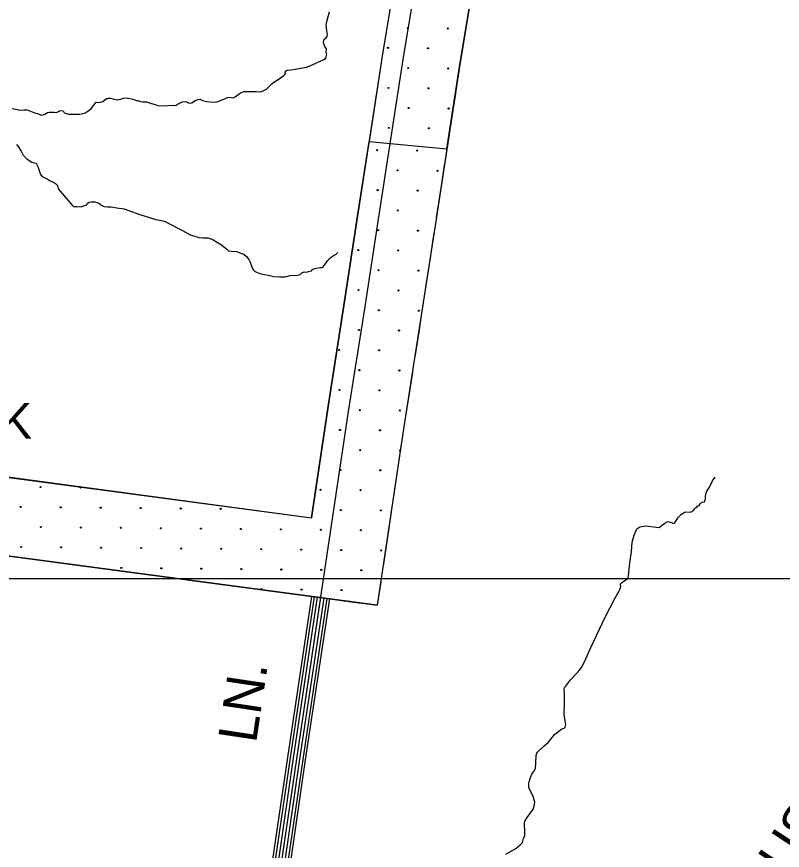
# Model space of a CAD drawing. Extents: x 1551132 to 1791609, y 378168 to 563823.
# Drawn here: x 1625000 to 1632360, y 442743 to 450753 of the extents above; entities that cross this region are included whole.
import ezdxf

# ---------------------------------------------------------------- set-up
doc = ezdxf.new("R2010")
doc.units = 0
for name, color, linetype in [('DESIGN - EROSION CONTROL - Devices', 7, 'Continuous'), ('DESIGN - ROW - Right-of-Way and Easement Labels', 7, 'Continuous'), ('DESIGN - ROW - Right-of-Way Linework', 7, 'Continuous'), ('DESIGN - SCRATCH - User 1', 7, 'Continuous'), ('DESIGN - TRANSPORTATION - Text', 7, 'Continuous'), ('SURVEY - CONTOURS - Index with Text', 7, 'Continuous'), ('SURVEY - DTM - Breaklines', 7, 'Continuous'), ('SURVEY - VEGETATION - Features with Text', 7, 'Continuous')]:
    doc.layers.add(name, color=color, linetype=linetype)

msp = doc.modelspace()

# ---------------------------------------------------------------- linework, layer by layer
at = {"layer": 'DESIGN - EROSION CONTROL - Devices'}
for centre in [(1628760.043, 450643.462), (1628760.043, 450643.462), (1629144.596, 450639.729), (1629144.596, 450639.729), (1628569.634, 450453.052), (1628569.634, 450453.052), (1628954.187, 450449.319), (1628954.187, 450449.319), (1628763.777, 450258.909), (1628763.777, 450258.909), (1629148.33, 450255.176), (1629148.33, 450255.176), (1628573.367, 450068.499), (1628573.367, 450068.499), (1628957.92, 450064.766), (1628957.92, 450064.766), (1628767.51, 449874.356), (1628767.51, 449874.356), (1629152.063, 449870.623), (1629152.063, 449870.623), (1628577.101, 449683.947), (1628577.101, 449683.947), (1628961.654, 449680.213), (1628961.654, 449680.213), (1628465.709, 449470.014), (1628465.709, 449470.014), (1628850.262, 449466.281), (1628850.262, 449466.281), (1628659.853, 449275.871), (1628659.853, 449275.871), (1629044.406, 449272.138), (1629044.406, 449272.138), (1628469.443, 449085.461), (1628469.443, 449085.461), (1628853.996, 449081.728), (1628853.996, 449081.728), (1628663.586, 448891.318), (1628663.586, 448891.318), (1628473.177, 448700.908), (1628473.177, 448700.908), (1628857.729, 448697.175), (1628857.729, 448697.175), (1628282.767, 448510.499), (1628282.767, 448510.499), (1628667.32, 448506.765), (1628667.32, 448506.765), (1628476.91, 448316.356), (1628476.91, 448316.356), (1628861.463, 448312.622), (1628861.463, 448312.622), (1628286.5, 448125.946), (1628286.5, 448125.946), (1628671.053, 448122.212), (1628671.053, 448122.212), (1628480.644, 447931.803), (1628480.644, 447931.803), (1628865.197, 447928.069), (1628865.197, 447928.069), (1628290.234, 447741.393), (1628290.234, 447741.393), (1628674.787, 447737.659), (1628674.787, 447737.659), (1628099.824, 447550.983), (1628099.824, 447550.983), (1628484.377, 447547.25), (1628484.377, 447547.25), (1628293.967, 447356.84), (1628293.967, 447356.84), (1628678.52, 447353.106), (1628678.52, 447353.106), (1628103.558, 447166.43), (1628103.558, 447166.43), (1628488.111, 447162.697), (1628488.111, 447162.697), (1628297.701, 446972.287), (1628297.701, 446972.287), (1628682.254, 446968.553), (1628682.254, 446968.553), (1628107.291, 446781.877), (1628107.291, 446781.877), (1628491.844, 446778.144), (1628491.844, 446778.144), (1628301.434, 446587.734), (1628301.434, 446587.734), (1628111.025, 446397.324), (1628111.025, 446397.324), (1628495.578, 446393.591), (1628495.578, 446393.591), (1625228.744, 446233.049), (1625228.744, 446233.049), (1625613.297, 446229.316), (1625613.297, 446229.316), (1627920.615, 446206.915), (1627920.615, 446206.915), (1628305.168, 446203.181), (1628305.168, 446203.181), (1625038.335, 446042.64), (1625038.335, 446042.64), (1625422.888, 446038.906), (1625422.888, 446038.906), (1625807.441, 446035.172), (1625807.441, 446035.172), (1626191.993, 446031.439), (1626191.993, 446031.439), (1626576.546, 446027.705), (1626576.546, 446027.705), (1626961.099, 446023.972), (1626961.099, 446023.972), (1628114.758, 446012.771), (1628114.758, 446012.771), (1628499.311, 446009.038), (1628499.311, 446009.038), (1625232.478, 445848.496), (1625232.478, 445848.496), (1625617.031, 445844.763), (1625617.031, 445844.763), (1626001.584, 445841.029), (1626001.584, 445841.029), (1626386.137, 445837.296), (1626386.137, 445837.296), (1626770.69, 445833.562), (1626770.69, 445833.562), (1627155.243, 445829.829), (1627155.243, 445829.829), (1627539.796, 445826.095), (1627539.796, 445826.095), (1627924.349, 445822.362), (1627924.349, 445822.362), (1628308.901, 445818.628), (1628308.901, 445818.628), (1625042.068, 445658.087), (1625042.068, 445658.087), (1625426.621, 445654.353), (1625426.621, 445654.353), (1625811.174, 445650.62), (1625811.174, 445650.62), (1626195.727, 445646.886), (1626195.727, 445646.886), (1626580.28, 445643.152), (1626580.28, 445643.152), (1626964.833, 445639.419), (1626964.833, 445639.419), (1627349.386, 445635.685), (1627349.386, 445635.685), (1627733.939, 445631.952), (1627733.939, 445631.952), (1628118.492, 445628.218), (1628118.492, 445628.218), (1628503.045, 445624.485), (1628503.045, 445624.485), (1626005.317, 445456.476), (1626005.317, 445456.476), (1626389.87, 445452.743), (1626389.87, 445452.743), (1626774.423, 445449.009), (1626774.423, 445449.009), (1627158.976, 445445.276), (1627158.976, 445445.276), (1627543.529, 445441.542), (1627543.529, 445441.542), (1627928.082, 445437.809), (1627928.082, 445437.809), (1628312.635, 445434.075), (1628312.635, 445434.075), (1627737.672, 445247.399), (1627737.672, 445247.399), (1628122.225, 445243.665), (1628122.225, 445243.665)]:
    msp.add_circle(centre, 5.28, dxfattribs=at)
for centre, start, end in [((1629048.139, 448887.585), 146.7262889, 195.7368094), ((1628685.987, 446584), 64.8032942, 278.2079907), ((1627353.119, 445251.132), 280.2233027, 244.6006882)]:
    msp.add_arc(centre, 5.28, start, end, dxfattribs=at)
at = {"layer": 'DESIGN - ROW - Right-of-Way Linework'}
msp.add_lwpolyline([(1644023.902, 445351.023), (1620515.237, 445351.01)], dxfattribs=at)
at = {"layer": 'DESIGN - SCRATCH - User 1'}
for points in [[(1628977.159, 453346.674), (1628737.264, 451718.723), (1628519.802, 450413.58), (1628387.221, 449554.066)], [(1628387.221, 449554.066), (1629134.887, 449481.506), (1629260.326, 450294.769), (1629478.205, 451602.404), (1629699.451, 453103.81)], [(1627832.857, 445938.796), (1627989.579, 446988.149), (1628144.917, 447976.491), (1628282.981, 448878.24), (1628387.221, 449554.066)], [(1628387.221, 449554.066), (1629134.887, 449481.506), (1629024.264, 448764.313), (1628886.033, 447861.506), (1628730.911, 446874.521), (1628465.567, 445097.866)], [(1620558.336, 446269.567), (1620736.641, 446893.817), (1627832.857, 445938.796)], [(1628465.567, 445097.866), (1620940.619, 446100.305), (1620890.845, 445822.973)]]:
    msp.add_lwpolyline(points, dxfattribs=at)
at = {"layer": 'DESIGN - TRANSPORTATION - Text'}
for points in [[(1627073.619, 449973.751), (1627099.76, 449983.418), (1627138.176, 450012.969), (1627158.767, 450024.719), (1627168.4, 450028.603), (1627184.458, 450032.395), (1627206.491, 450034.095), (1627300.538, 450032.811), (1627342.529, 450030.228), (1627368.678, 450039.903), (1627400.928, 450057.504), (1627455.66, 450110.905), (1627534.425, 450165.973), (1627566.732, 450187.591), (1627578.865, 450197.449), (1627584.999, 450207.399), (1627581.157, 450219.483), (1627590.057, 450232.817), (1627599.423, 450239.284), (1627633.489, 450242.825), (1627677.588, 450248.242), (1627785.927, 450268.818), (1627828.135, 450282.276), (1627950.998, 450342.761), (1627969.14, 450352.545), (1627973.348, 450368.529), (1627979.664, 450392.504), (1627975.848, 450406.596), (1627978.348, 450444.664), (1627958.707, 450473.007), (1627949.09, 450503.216), (1627951.348, 450523.241), (1627955.515, 450535.216), (1627971.673, 450547.025), (1627983.889, 450562.901), (1627986.123, 450580.918), (1627980.623, 450619.094), (1627975.298, 450671.303), (1627979.74, 450705.338), (1627990.214, 450741.289), (1628006.981, 450799.215)], [(1624954.893, 449870.364), (1625002.809, 449861.681), (1625026.742, 449855.339), (1625070.816, 449858.747), (1625100.807, 449856.33), (1625164.547, 449833.405), (1625214.337, 449814.679), (1625234.237, 449806.379), (1625248.27, 449808.196), (1625264.328, 449811.988), (1625278.494, 449823.821), (1625296.635, 449833.605), (1625312.668, 449835.388), (1625344.684, 449834.955), (1625360.692, 449834.73), (1625378.675, 449832.48), (1625394.758, 449838.28), (1625410.899, 449848.08), (1625428.932, 449849.839), (1625446.94, 449849.597), (1625456.657, 449827.405), (1625496.547, 449816.83), (1625602.62, 449817.388), (1625652.752, 449824.722), (1625680.976, 449840.38), (1625717.434, 449873.973), (1625762.216, 449931.516), (1625776.191, 449929.316), (1625806.265, 449932.916), (1625826.348, 449938.658), (1625862.73, 449966.234), (1625874.764, 449968.075), (1625880.797, 449970.001), (1625900.805, 449969.726), (1625922.737, 449963.409), (1625940.687, 449959.159), (1625972.653, 449954.709), (1626008.802, 449964.242), (1626026.885, 449970.009), (1626058.959, 449973.584), (1626118.824, 449960.734), (1626148.682, 449948.292), (1626164.665, 449946.067), (1626188.573, 449937.717), (1626214.556, 449935.358), (1626228.564, 449935.166), (1626248.58, 449934.891), (1626356.186, 449899.332), (1626402.151, 449894.691), (1626448.25, 449900.082), (1626502.307, 449901.349), (1626530.315, 449900.966), (1626544.456, 449910.799), (1626562.564, 449918.566), (1626572.68, 449926.45), (1626594.788, 449934.175), (1626624.863, 449937.767), (1626658.12, 449923.208), (1626682.728, 449924.95), (1626717.035, 449946.534), (1626745.201, 449958.184), (1626763.234, 449959.942), (1626785.092, 449947.609), (1626825.008, 449939.042), (1626886.956, 449932.183), (1626927.03, 449935.642), (1626981.338, 449956.959), (1627007.487, 449966.634), (1627025.62, 449976.41), (1627047.661, 449978.11), (1627073.619, 449973.751)], [(1624998.417, 449524.847), (1625014.192, 449506.588), (1625043.599, 449460.062), (1625063.141, 449423.702), (1625092.715, 449389.202), (1625108.589, 449378.96), (1625146.322, 449356.384), (1625170.255, 449350.042), (1625186.204, 449345.817), (1625190.129, 449339.742), (1625201.796, 449313.516), (1625221.045, 449255.098), (1625224.87, 449241.006), (1625244.561, 449216.68), (1625294.302, 449193.938), (1625320.076, 449175.538), (1625336.009, 449169.304), (1625353.934, 449163.046), (1625373.766, 449148.737), (1625381.658, 449140.604), (1625391.483, 449126.437), (1625395.299, 449112.345), (1625399.124, 449098.252), (1625495.73, 448986.641), (1625529.196, 448944.074), (1625547.021, 448929.79), (1625581.036, 448929.323), (1625623.035, 448926.748), (1625643.177, 448936.498), (1625673.293, 448944.107), (1625679.501, 448960.066), (1625695.642, 448969.874), (1625719.708, 448973.549), (1625751.749, 448975.116), (1625783.607, 448962.649), (1625801.456, 448950.374), (1625817.331, 448940.132), (1625841.189, 448927.773), (1625873.205, 448927.34), (1625907.22, 448926.873), (1625961.119, 448916.106), (1626033.043, 448907.106), (1626182.439, 448852.922), (1626286.095, 448821.429), (1626337.91, 448804.679), (1626371.851, 448798.195), (1626405.759, 448789.712), (1626425.692, 448783.42), (1626463.499, 448766.861), (1626594.671, 448696.893), (1626668.211, 448657.783), (1626722.026, 448641.008), (1626749.909, 448630.599), (1626789.9, 448628.041), (1626835.924, 448627.416), (1626847.882, 448623.241), (1626885.764, 448612.699), (1626915.522, 448592.24), (1626967.154, 448561.448), (1627002.803, 448532.889), (1627020.627, 448518.605), (1627036.427, 448502.346), (1627064.418, 448499.963), (1627116.384, 448495.238), (1627144.241, 448482.829), (1627184.107, 448470.254), (1627209.856, 448449.845), (1627231.472, 448419.469), (1627243.164, 448395.244), (1627264.447, 448338.809), (1627276.188, 448318.592), (1627286.038, 448306.425), (1627309.896, 448294.066), (1627347.778, 448283.524), (1627417.66, 448270.54), (1627469.525, 448257.798), (1627529.499, 448252.965), (1627581.522, 448252.257), (1627629.73, 448265.632), (1627701.82, 448268.657), (1627725.936, 448276.349), (1627740.152, 448292.199), (1627762.26, 448299.916), (1627786.251, 448297.583), (1627806.334, 448303.325), (1627834.458, 448310.958), (1627844.641, 448324.859), (1627866.782, 448334.584), (1627878.816, 448336.426)], [(1627878.816, 448336.426), (1627896.848, 448338.184), (1627916.94, 448343.926), (1627934.948, 448343.676), (1627947.031, 448349.526), (1627975.563, 448389.244), (1627987.805, 448407.128), (1628014.212, 448436.845), (1628040.462, 448454.537), (1628070.686, 448470.163), (1628086.019, 448486.78)], [(1631510.804, 446018.792), (1631518.929, 446030.734), (1631524.97, 446034.684), (1631543.095, 446046.518), (1631539.112, 446048.568), (1631561.203, 446056.352), (1631569.369, 446072.302), (1631581.511, 446086.202), (1631591.535, 446088.102), (1631611.568, 446089.902), (1631621.851, 446117.853), (1631621.926, 446125.87), (1631620.118, 446145.929), (1631630.518, 446185.905), (1631661.001, 446233.69), (1631689.592, 446291.508), (1631713.974, 446329.334)], [(1629701.245, 442706.655), (1629797.834, 442759.764), (1629842.233, 442797.39), (1629862.457, 442819.224), (1629870.832, 442857.217), (1629883.115, 442885.143), (1629883.624, 442937.244), (1629882.107, 442987.37), (1629882.29, 443005.404), (1629884.465, 443023.413), (1629914.931, 443069.198), (1629965.605, 443134.808), (1629973.963, 443170.8), (1629980.338, 443208.81), (1629962.914, 443269.111), (1629923.615, 443343.671), (1629921.848, 443367.739), (1629922.04, 443387.781), (1629926.165, 443399.765), (1629938.581, 443441.724), (1629954.981, 443481.633), (1629975.205, 443503.467), (1629987.513, 443533.401), (1629989.98, 443581.478), (1629994.688, 443653.58), (1629998.921, 443677.588), (1630005.021, 443687.539), (1630069.653, 443746.999), (1630112.027, 443782.633), (1630168.784, 443856.202), (1630241.374, 443911.561), (1630261.424, 443915.362), (1630271.532, 443925.278), (1630277.807, 443953.271), (1630262.699, 444045.623), (1630265.832, 444161.826), (1630264.791, 444260.037), (1630262.999, 444282.104), (1630261.174, 444300.163), (1630265.241, 444306.13), (1630275.357, 444318.047), (1630324.014, 444381.682), (1630382.638, 444441.2), (1630406.946, 444471.009), (1630429.253, 444500.835), (1630457.778, 444552.653), (1630519.176, 444692.307), (1630658.115, 444983.473), (1630749.93, 445162.894), (1630788.62, 445230.63), (1630798.795, 445248.563), (1630807.078, 445276.539), (1630805.212, 445290.581), (1630805.328, 445302.606), (1630813.453, 445314.548), (1630847.711, 445338.241), (1630873.86, 445351.999), (1630882.102, 445375.967), (1630893.36, 445504.112), (1630908.401, 445610.181), (1630917.309, 445702.275), (1630933.984, 445770.244), (1630950.384, 445810.153), (1630962.6, 445832.079), (1630988.816, 445851.846), (1631004.866, 445855.688), (1631050.931, 445859.221), (1631146.887, 445848.204), (1631172.887, 445845.929), (1631188.995, 445855.788), (1631209.161, 445871.613), (1631229.327, 445887.43), (1631259.485, 445901.147), (1631285.443, 445894.872), (1631307.375, 445886.622), (1631317.383, 445886.522), (1631327.408, 445888.422), (1631333.525, 445900.381), (1631359.932, 445940.19), (1631390.282, 445973.949), (1631406.39, 445983.8), (1631424.498, 445993.633), (1631478.513, 445991.075), (1631504.704, 446008.842), (1631510.804, 446018.792)]]:
    msp.add_lwpolyline(points, dxfattribs=at)
at = {"layer": 'SURVEY - CONTOURS - Index with Text'}
for points in [[(1629215.604, 453592.947), (1628934.851, 451687.705), (1628717.272, 450381.896), (1628480.66, 448847.864), (1628342.546, 447945.832), (1628187.266, 446957.848), (1627927.963, 445221.694), (1627688.501, 443623.561), (1627494.629, 442291.367)], [(1629215.604, 453592.947), (1628934.851, 451687.705), (1628717.272, 450381.896), (1628480.66, 448847.864), (1628342.546, 447945.832), (1628187.266, 446957.848), (1627927.963, 445221.694), (1627921.621, 445179.377)], [(1627833.323, 445182.01), (1627601.728, 443636.378), (1627407.898, 442304.476), (1627332.666, 441824.38)], [(1627858.848, 445178.81), (1627627.169, 443632.619), (1627433.322, 442300.634), (1627358.116, 441820.722)], [(1627889.58, 445174.718), (1627657.835, 443628.094), (1627463.98, 442296.001), (1627388.832, 441816.463)], [(1627920.313, 445170.626), (1627688.501, 443623.561), (1627494.629, 442291.367), (1627419.523, 441812.097)], [(1627951.02, 445166.41), (1627719.167, 443619.027), (1627525.279, 442286.734), (1627450.213, 441807.746)], [(1627981.753, 445162.276), (1627749.832, 443614.502), (1627555.936, 442282.101), (1627480.929, 441803.496)], [(1628006.261, 445159.093), (1627774.282, 443610.894), (1627580.369, 442278.409), (1627505.412, 441800.088)]]:
    msp.add_lwpolyline(points, dxfattribs=at)
at = {"layer": 'SURVEY - VEGETATION - Features with Text'}
for points in [[(1628977.159, 453346.674), (1628737.264, 451718.723), (1628519.802, 450413.58), (1628282.981, 448878.24), (1628144.917, 447976.491), (1627989.579, 446988.149), (1627832.857, 445938.796)], [(1629699.451, 453103.81), (1629478.205, 451602.404), (1629260.326, 450294.769), (1629024.264, 448764.313), (1628886.033, 447861.506), (1628730.911, 446874.521), (1628465.567, 445097.866)], [(1629325.291, 450684.646), (1629281.9, 450424.231)], [(1629281.9, 450424.239), (1629260.326, 450294.769), (1629240.093, 450163.566)], [(1629217.227, 450015.32), (1629176.978, 449754.397)], [(1629176.978, 449754.405), (1629136.737, 449493.482)], [(1629113.87, 449345.236), (1629073.621, 449084.313)], [(1629073.621, 449084.321), (1629033.38, 448823.397)], [(1629010.606, 448675.135), (1628970.657, 448414.17)], [(1628970.657, 448414.178), (1628930.699, 448153.213)], [(1628907.991, 448004.934), (1628886.033, 447861.506), (1628867.575, 447744.044)], [(1628867.575, 447744.052), (1628826.584, 447483.246)], [(1628803.293, 447335.058), (1628762.302, 447074.252)], [(1628762.302, 447074.26), (1628730.911, 446874.521), (1628721.778, 446813.386)], [(1620277.868, 446653.086), (1620329.075, 446938.418), (1627832.857, 445938.796)], [(1628699.62, 446665.032), (1628660.629, 446403.917)], [(1628660.629, 446403.926), (1628621.63, 446142.819)], [(1620890.845, 445822.973), (1620940.619, 446100.305), (1628465.567, 445097.866)], [(1628599.472, 445994.457), (1628560.473, 445733.35)], [(1628560.481, 445733.358), (1628521.482, 445472.243)], [(1625103.987, 445545.684), (1625365.673, 445510.817)], [(1625365.673, 445510.817), (1625627.35, 445475.958)], [(1625776.038, 445456.149), (1626037.715, 445421.29)], [(1626037.715, 445421.29), (1626299.401, 445386.431)], [(1626448.081, 445366.622), (1626709.766, 445331.763)], [(1626709.766, 445331.763), (1626971.443, 445296.904)], [(1628499.324, 445323.889), (1628465.567, 445097.866)], [(1627120.132, 445277.095), (1627381.809, 445242.236)], [(1627381.809, 445242.236), (1627643.494, 445207.377)], [(1627792.174, 445187.568), (1628053.86, 445152.709)], [(1628053.86, 445152.709), (1628315.545, 445117.85)], [(1628464.225, 445098.041), (1628465.567, 445097.866)]]:
    msp.add_lwpolyline(points, dxfattribs=at)

# ---------------------------------------------------------------- texts
at = {"layer": 'DESIGN - ROW - Right-of-Way and Easement Labels'}
for s, height, rotation, p in [('LN.', 370.0093, 81.478275, (1627300.426, 443764.756)), ('TROUSDALE', 370.0043, 56.7302222, (1631845.035, 441603.169))]:
    msp.add_text(s, height=height, rotation=rotation, dxfattribs=at).set_placement(p)
at = {"layer": 'SURVEY - DTM - Breaklines'}
msp.add_text('POLK', height=342.992, rotation=0.0000333, dxfattribs=at).set_placement((1623923.899, 446697.822))

doc.saveas('drawing.dxf')
